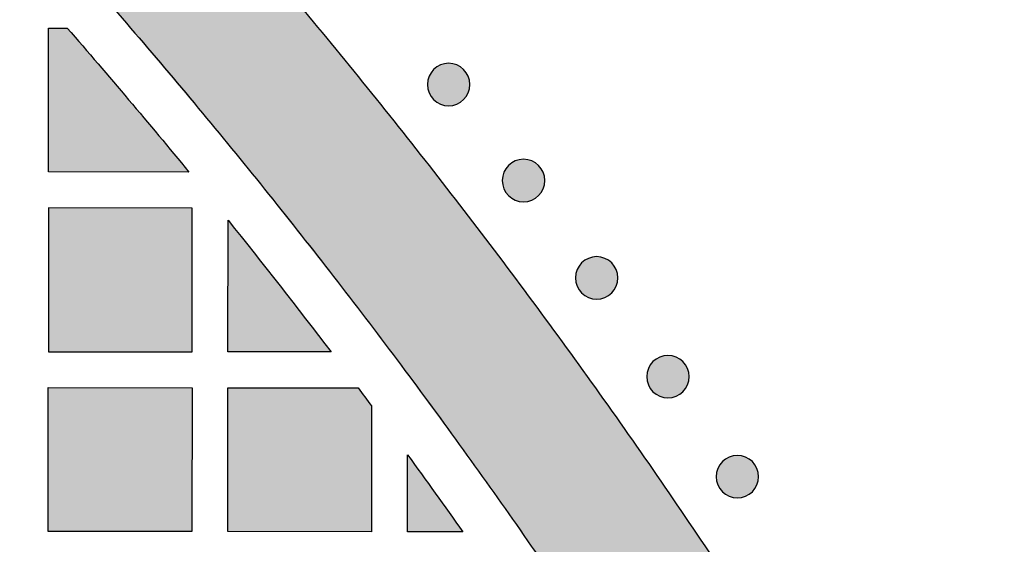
# Model space of a CAD drawing. Header units: millimetres. Extents: x -3873 to -97, y 912 to 4165.
# Tile 353 of 656: x -2939 to -2857, y 1758 to 1802. Entities that reach past the tile are written whole.
import ezdxf

# ---------------------------------------------------------------- set-up
doc = ezdxf.new("R2010")
doc.units = ezdxf.units.MM
doc.layers.add('pattern', color=7, linetype='Continuous', true_color=0x000000)

msp = doc.modelspace()

# ---------------------------------------------------------------- hatches: boundary and pattern name
at = {"layer": 'pattern'}
for points in [[(-2947.833, 1837.914), (-2954.574, 1844.549), (-2961.439, 1851.073), (-2968.426, 1857.481), (-2975.53, 1863.77), (-2982.75, 1869.936), (-2990.082, 1875.978), (-2997.522, 1881.891), (-3005.068, 1887.673), (-3012.716, 1893.321), (-3020.461, 1898.833), (-3028.301, 1904.205), (-3036.232, 1909.437), (-3044.249, 1914.525), (-3052.349, 1919.467), (-3060.528, 1924.261), (-3068.782, 1928.906), (-3067.068, 1914.178), (-3052.065, 1905.251), (-3037.344, 1895.816), (-3022.932, 1885.888), (-3008.853, 1875.481), (-2995.131, 1864.614), (-2981.789, 1853.304), (-2968.847, 1841.571), (-2956.326, 1829.436), (-2944.216, 1816.892), (-2932.507, 1803.928), (-2921.223, 1790.564), (-2910.382, 1776.822), (-2900.002, 1762.723), (-2890.101, 1748.292), (-2880.695, 1733.554), (-2871.796, 1718.533), (-2857.071, 1716.791), (-2861.7, 1725.054), (-2866.479, 1733.242), (-2871.406, 1741.352), (-2876.478, 1749.379), (-2881.695, 1757.319), (-2887.052, 1765.169), (-2892.549, 1772.925), (-2898.183, 1780.584), (-2903.95, 1788.14), (-2909.849, 1795.592), (-2915.877, 1802.935), (-2922.03, 1810.167), (-2928.305, 1817.284), (-2934.699, 1824.282), (-2941.21, 1831.16)], [(-2935.31, 1801.051), (-2925.15, 1789.041), (-2936.877, 1789.052), (-2936.866, 1801.052)], [(-2904.722, 1797.6), (-2904.694, 1797.628), (-2904.665, 1797.655), (-2904.635, 1797.682), (-2904.604, 1797.708), (-2904.573, 1797.734), (-2904.54, 1797.759), (-2904.507, 1797.783), (-2904.473, 1797.807), (-2904.438, 1797.831), (-2904.402, 1797.854), (-2904.366, 1797.875), (-2904.328, 1797.897), (-2904.29, 1797.917), (-2904.251, 1797.937), (-2904.212, 1797.956), (-2904.172, 1797.974), (-2904.131, 1797.991), (-2904.09, 1798.007), (-2904.048, 1798.022), (-2904.005, 1798.036), (-2903.962, 1798.049), (-2903.919, 1798.061), (-2903.875, 1798.072), (-2903.831, 1798.082), (-2903.786, 1798.09), (-2903.741, 1798.098), (-2903.696, 1798.104), (-2903.65, 1798.109), (-2903.605, 1798.114), (-2903.559, 1798.117), (-2903.513, 1798.118), (-2903.467, 1798.119), (-2903.421, 1798.118), (-2903.375, 1798.116), (-2903.329, 1798.113), (-2903.284, 1798.109), (-2903.238, 1798.104), (-2903.193, 1798.097), (-2903.148, 1798.09), (-2903.104, 1798.081), (-2903.059, 1798.071), (-2903.015, 1798.06), (-2902.972, 1798.048), (-2902.929, 1798.035), (-2902.886, 1798.021), (-2902.845, 1798.005), (-2902.803, 1797.989), (-2902.762, 1797.972), (-2902.722, 1797.954), (-2902.683, 1797.935), (-2902.644, 1797.916), (-2902.606, 1797.895), (-2902.569, 1797.874), (-2902.533, 1797.852), (-2902.497, 1797.829), (-2902.462, 1797.806), (-2902.428, 1797.781), (-2902.395, 1797.757), (-2902.362, 1797.731), (-2902.331, 1797.706), (-2902.3, 1797.679), (-2902.27, 1797.653), (-2902.241, 1797.625), (-2902.213, 1797.598), (-2902.185, 1797.57), (-2902.158, 1797.541), (-2902.132, 1797.511), (-2902.105, 1797.48), (-2902.08, 1797.448), (-2902.054, 1797.416), (-2902.03, 1797.383), (-2902.006, 1797.348), (-2901.982, 1797.314), (-2901.96, 1797.278), (-2901.938, 1797.241), (-2901.916, 1797.204), (-2901.896, 1797.166), (-2901.876, 1797.127), (-2901.858, 1797.088), (-2901.84, 1797.048), (-2901.823, 1797.007), (-2901.807, 1796.966), (-2901.792, 1796.924), (-2901.778, 1796.881), (-2901.764, 1796.838), (-2901.752, 1796.795), (-2901.742, 1796.751), (-2901.732, 1796.706), (-2901.723, 1796.662), (-2901.715, 1796.617), (-2901.709, 1796.572), (-2901.704, 1796.526), (-2901.7, 1796.48), (-2901.697, 1796.435), (-2901.695, 1796.389), (-2901.694, 1796.343), (-2901.695, 1796.297), (-2901.697, 1796.251), (-2901.7, 1796.205), (-2901.704, 1796.16), (-2901.709, 1796.114), (-2901.716, 1796.069), (-2901.724, 1796.024), (-2901.732, 1795.979), (-2901.742, 1795.935), (-2901.753, 1795.891), (-2901.765, 1795.848), (-2901.779, 1795.805), (-2901.793, 1795.762), (-2901.808, 1795.72), (-2901.824, 1795.679), (-2901.841, 1795.638), (-2901.859, 1795.598), (-2901.878, 1795.559), (-2901.898, 1795.52), (-2901.918, 1795.482), (-2901.939, 1795.445), (-2901.962, 1795.408), (-2901.984, 1795.373), (-2902.008, 1795.338), (-2902.032, 1795.304), (-2902.056, 1795.27), (-2902.082, 1795.238), (-2902.108, 1795.206), (-2902.134, 1795.176), (-2902.161, 1795.146), (-2902.188, 1795.117), (-2902.215, 1795.089), (-2902.243, 1795.061), (-2902.273, 1795.034), (-2902.302, 1795.007), (-2902.333, 1794.981), (-2902.365, 1794.955), (-2902.397, 1794.93), (-2902.431, 1794.906), (-2902.465, 1794.882), (-2902.5, 1794.858), (-2902.535, 1794.835), (-2902.572, 1794.813), (-2902.609, 1794.792), (-2902.647, 1794.772), (-2902.686, 1794.752), (-2902.725, 1794.733), (-2902.766, 1794.715), (-2902.806, 1794.698), (-2902.848, 1794.682), (-2902.89, 1794.667), (-2902.932, 1794.653), (-2902.975, 1794.64), (-2903.019, 1794.628), (-2903.063, 1794.617), (-2903.107, 1794.607), (-2903.151, 1794.599), (-2903.196, 1794.591), (-2903.242, 1794.585), (-2903.287, 1794.579), (-2903.333, 1794.575), (-2903.379, 1794.572), (-2903.424, 1794.571), (-2903.47, 1794.57), (-2903.516, 1794.571), (-2903.562, 1794.573), (-2903.608, 1794.576), (-2903.654, 1794.58), (-2903.699, 1794.585), (-2903.744, 1794.592), (-2903.789, 1794.599), (-2903.834, 1794.608), (-2903.878, 1794.618), (-2903.922, 1794.629), (-2903.966, 1794.641), (-2904.009, 1794.654), (-2904.051, 1794.668), (-2904.093, 1794.684), (-2904.134, 1794.7), (-2904.175, 1794.717), (-2904.215, 1794.735), (-2904.254, 1794.754), (-2904.293, 1794.773), (-2904.331, 1794.794), (-2904.368, 1794.815), (-2904.405, 1794.837), (-2904.441, 1794.86), (-2904.476, 1794.883), (-2904.51, 1794.908), (-2904.543, 1794.932), (-2904.575, 1794.958), (-2904.607, 1794.983), (-2904.638, 1795.01), (-2904.667, 1795.036), (-2904.696, 1795.063), (-2904.725, 1795.091), (-2904.752, 1795.119), (-2904.779, 1795.148), (-2904.806, 1795.178), (-2904.832, 1795.209), (-2904.858, 1795.241), (-2904.883, 1795.273), (-2904.908, 1795.306), (-2904.932, 1795.341), (-2904.955, 1795.375), (-2904.978, 1795.411), (-2905, 1795.448), (-2905.021, 1795.485), (-2905.041, 1795.523), (-2905.061, 1795.562), (-2905.08, 1795.601), (-2905.098, 1795.641), (-2905.115, 1795.682), (-2905.131, 1795.723), (-2905.146, 1795.765), (-2905.16, 1795.808), (-2905.173, 1795.851), (-2905.185, 1795.894), (-2905.196, 1795.938), (-2905.206, 1795.983), (-2905.214, 1796.027), (-2905.222, 1796.072), (-2905.228, 1796.117), (-2905.234, 1796.163), (-2905.238, 1796.209), (-2905.241, 1796.254), (-2905.242, 1796.3), (-2905.243, 1796.346), (-2905.242, 1796.392), (-2905.241, 1796.438), (-2905.238, 1796.484), (-2905.233, 1796.529), (-2905.228, 1796.575), (-2905.222, 1796.62), (-2905.214, 1796.665), (-2905.205, 1796.71), (-2905.195, 1796.754), (-2905.184, 1796.798), (-2905.172, 1796.841), (-2905.159, 1796.884), (-2905.145, 1796.927), (-2905.13, 1796.969), (-2905.113, 1797.01), (-2905.096, 1797.051), (-2905.078, 1797.091), (-2905.06, 1797.13), (-2905.04, 1797.169), (-2905.019, 1797.207), (-2904.998, 1797.244), (-2904.976, 1797.281), (-2904.953, 1797.316), (-2904.93, 1797.351), (-2904.906, 1797.385), (-2904.881, 1797.419), (-2904.856, 1797.451), (-2904.83, 1797.483), (-2904.804, 1797.513), (-2904.777, 1797.543), (-2904.75, 1797.572)], [(-2898.466, 1789.59), (-2898.438, 1789.618), (-2898.409, 1789.645), (-2898.379, 1789.672), (-2898.348, 1789.698), (-2898.317, 1789.724), (-2898.284, 1789.749), (-2898.251, 1789.773), (-2898.217, 1789.797), (-2898.182, 1789.821), (-2898.146, 1789.843), (-2898.11, 1789.865), (-2898.072, 1789.887), (-2898.034, 1789.907), (-2897.995, 1789.927), (-2897.956, 1789.946), (-2897.916, 1789.964), (-2897.875, 1789.98), (-2897.834, 1789.997), (-2897.792, 1790.012), (-2897.749, 1790.026), (-2897.706, 1790.039), (-2897.663, 1790.051), (-2897.619, 1790.062), (-2897.575, 1790.071), (-2897.53, 1790.08), (-2897.485, 1790.088), (-2897.44, 1790.094), (-2897.394, 1790.099), (-2897.349, 1790.104), (-2897.303, 1790.106), (-2897.257, 1790.108), (-2897.211, 1790.109), (-2897.165, 1790.108), (-2897.119, 1790.106), (-2897.073, 1790.103), (-2897.028, 1790.099), (-2896.982, 1790.094), (-2896.937, 1790.087), (-2896.892, 1790.08), (-2896.848, 1790.071), (-2896.803, 1790.061), (-2896.759, 1790.05), (-2896.716, 1790.038), (-2896.673, 1790.025), (-2896.63, 1790.011), (-2896.589, 1789.995), (-2896.547, 1789.979), (-2896.507, 1789.962), (-2896.466, 1789.944), (-2896.427, 1789.925), (-2896.388, 1789.906), (-2896.35, 1789.885), (-2896.313, 1789.864), (-2896.277, 1789.842), (-2896.241, 1789.819), (-2896.206, 1789.795), (-2896.172, 1789.771), (-2896.139, 1789.747), (-2896.106, 1789.721), (-2896.075, 1789.696), (-2896.044, 1789.669), (-2896.014, 1789.643), (-2895.985, 1789.615), (-2895.957, 1789.588), (-2895.929, 1789.56), (-2895.902, 1789.531), (-2895.876, 1789.501), (-2895.849, 1789.47), (-2895.824, 1789.438), (-2895.798, 1789.406), (-2895.774, 1789.373), (-2895.75, 1789.338), (-2895.726, 1789.304), (-2895.704, 1789.268), (-2895.682, 1789.231), (-2895.661, 1789.194), (-2895.64, 1789.156), (-2895.62, 1789.117), (-2895.602, 1789.078), (-2895.584, 1789.038), (-2895.567, 1788.997), (-2895.551, 1788.956), (-2895.536, 1788.914), (-2895.522, 1788.871), (-2895.509, 1788.828), (-2895.497, 1788.785), (-2895.486, 1788.741), (-2895.476, 1788.696), (-2895.467, 1788.652), (-2895.459, 1788.607), (-2895.453, 1788.562), (-2895.448, 1788.516), (-2895.444, 1788.47), (-2895.441, 1788.425), (-2895.439, 1788.379), (-2895.438, 1788.333), (-2895.439, 1788.287), (-2895.441, 1788.241), (-2895.444, 1788.195), (-2895.448, 1788.15), (-2895.453, 1788.104), (-2895.46, 1788.059), (-2895.468, 1788.014), (-2895.476, 1787.969), (-2895.486, 1787.925), (-2895.497, 1787.881), (-2895.509, 1787.838), (-2895.523, 1787.795), (-2895.537, 1787.752), (-2895.552, 1787.71), (-2895.568, 1787.669), (-2895.585, 1787.628), (-2895.603, 1787.588), (-2895.622, 1787.549), (-2895.642, 1787.51), (-2895.662, 1787.472), (-2895.683, 1787.435), (-2895.706, 1787.398), (-2895.728, 1787.363), (-2895.752, 1787.328), (-2895.776, 1787.294), (-2895.801, 1787.26), (-2895.826, 1787.228), (-2895.852, 1787.196), (-2895.878, 1787.166), (-2895.905, 1787.136), (-2895.932, 1787.107), (-2895.959, 1787.079), (-2895.988, 1787.051), (-2896.017, 1787.024), (-2896.046, 1786.997), (-2896.077, 1786.971), (-2896.109, 1786.945), (-2896.141, 1786.92), (-2896.175, 1786.896), (-2896.209, 1786.872), (-2896.244, 1786.848), (-2896.279, 1786.825), (-2896.316, 1786.803), (-2896.353, 1786.782), (-2896.391, 1786.762), (-2896.43, 1786.742), (-2896.469, 1786.723), (-2896.51, 1786.705), (-2896.55, 1786.688), (-2896.592, 1786.672), (-2896.634, 1786.657), (-2896.676, 1786.643), (-2896.719, 1786.63), (-2896.763, 1786.618), (-2896.807, 1786.607), (-2896.851, 1786.597), (-2896.896, 1786.589), (-2896.94, 1786.581), (-2896.986, 1786.575), (-2897.031, 1786.569), (-2897.077, 1786.565), (-2897.123, 1786.562), (-2897.169, 1786.561), (-2897.214, 1786.56), (-2897.26, 1786.561), (-2897.306, 1786.563), (-2897.352, 1786.566), (-2897.398, 1786.57), (-2897.443, 1786.575), (-2897.488, 1786.582), (-2897.533, 1786.589), (-2897.578, 1786.598), (-2897.622, 1786.608), (-2897.666, 1786.619), (-2897.71, 1786.631), (-2897.753, 1786.644), (-2897.795, 1786.658), (-2897.837, 1786.674), (-2897.878, 1786.69), (-2897.919, 1786.707), (-2897.959, 1786.725), (-2897.999, 1786.744), (-2898.037, 1786.763), (-2898.075, 1786.784), (-2898.112, 1786.805), (-2898.149, 1786.827), (-2898.185, 1786.85), (-2898.22, 1786.873), (-2898.254, 1786.898), (-2898.287, 1786.922), (-2898.319, 1786.947), (-2898.351, 1786.973), (-2898.382, 1787), (-2898.411, 1787.026), (-2898.44, 1787.053), (-2898.469, 1787.081), (-2898.496, 1787.109), (-2898.523, 1787.138), (-2898.55, 1787.168), (-2898.576, 1787.199), (-2898.602, 1787.231), (-2898.627, 1787.263), (-2898.652, 1787.296), (-2898.676, 1787.33), (-2898.699, 1787.365), (-2898.722, 1787.401), (-2898.744, 1787.438), (-2898.765, 1787.475), (-2898.785, 1787.513), (-2898.805, 1787.552), (-2898.824, 1787.591), (-2898.842, 1787.631), (-2898.859, 1787.672), (-2898.875, 1787.713), (-2898.89, 1787.755), (-2898.904, 1787.798), (-2898.917, 1787.841), (-2898.929, 1787.884), (-2898.94, 1787.928), (-2898.95, 1787.973), (-2898.958, 1788.017), (-2898.966, 1788.062), (-2898.973, 1788.107), (-2898.978, 1788.153), (-2898.982, 1788.199), (-2898.985, 1788.244), (-2898.987, 1788.29), (-2898.987, 1788.336), (-2898.986, 1788.382), (-2898.985, 1788.428), (-2898.982, 1788.474), (-2898.977, 1788.519), (-2898.972, 1788.565), (-2898.966, 1788.61), (-2898.958, 1788.655), (-2898.949, 1788.7), (-2898.939, 1788.744), (-2898.928, 1788.788), (-2898.916, 1788.831), (-2898.903, 1788.874), (-2898.889, 1788.917), (-2898.874, 1788.959), (-2898.858, 1789), (-2898.84, 1789.041), (-2898.822, 1789.081), (-2898.804, 1789.12), (-2898.784, 1789.159), (-2898.763, 1789.197), (-2898.742, 1789.234), (-2898.72, 1789.271), (-2898.697, 1789.306), (-2898.674, 1789.341), (-2898.65, 1789.375), (-2898.625, 1789.409), (-2898.6, 1789.441), (-2898.574, 1789.473), (-2898.548, 1789.503), (-2898.521, 1789.533), (-2898.494, 1789.562)], [(-2924.891, 1774.041), (-2924.88, 1786.041), (-2936.88, 1786.052), (-2936.891, 1774.052)], [(-2921.881, 1785.016), (-2913.287, 1774.03), (-2921.891, 1774.038)], [(-2892.361, 1781.465), (-2892.333, 1781.492), (-2892.304, 1781.519), (-2892.274, 1781.546), (-2892.243, 1781.572), (-2892.212, 1781.598), (-2892.179, 1781.623), (-2892.146, 1781.648), (-2892.112, 1781.672), (-2892.077, 1781.695), (-2892.041, 1781.718), (-2892.004, 1781.74), (-2891.967, 1781.761), (-2891.929, 1781.782), (-2891.89, 1781.801), (-2891.851, 1781.82), (-2891.811, 1781.838), (-2891.77, 1781.855), (-2891.729, 1781.871), (-2891.687, 1781.886), (-2891.644, 1781.9), (-2891.601, 1781.913), (-2891.558, 1781.925), (-2891.514, 1781.936), (-2891.47, 1781.946), (-2891.425, 1781.955), (-2891.38, 1781.962), (-2891.335, 1781.969), (-2891.289, 1781.974), (-2891.244, 1781.978), (-2891.198, 1781.981), (-2891.152, 1781.983), (-2891.106, 1781.983), (-2891.06, 1781.983), (-2891.014, 1781.981), (-2890.968, 1781.978), (-2890.923, 1781.974), (-2890.877, 1781.968), (-2890.832, 1781.962), (-2890.787, 1781.954), (-2890.742, 1781.945), (-2890.698, 1781.935), (-2890.654, 1781.924), (-2890.611, 1781.912), (-2890.568, 1781.899), (-2890.525, 1781.885), (-2890.483, 1781.87), (-2890.442, 1781.854), (-2890.401, 1781.837), (-2890.361, 1781.819), (-2890.322, 1781.8), (-2890.283, 1781.78), (-2890.245, 1781.759), (-2890.208, 1781.738), (-2890.172, 1781.716), (-2890.136, 1781.693), (-2890.101, 1781.67), (-2890.067, 1781.646), (-2890.034, 1781.621), (-2890.001, 1781.596), (-2889.97, 1781.57), (-2889.939, 1781.544), (-2889.909, 1781.517), (-2889.88, 1781.49), (-2889.852, 1781.462), (-2889.824, 1781.434), (-2889.797, 1781.405), (-2889.771, 1781.375), (-2889.744, 1781.344), (-2889.719, 1781.313), (-2889.693, 1781.28), (-2889.669, 1781.247), (-2889.645, 1781.213), (-2889.621, 1781.178), (-2889.599, 1781.142), (-2889.577, 1781.106), (-2889.555, 1781.068), (-2889.535, 1781.03), (-2889.515, 1780.992), (-2889.497, 1780.952), (-2889.479, 1780.912), (-2889.462, 1780.871), (-2889.446, 1780.83), (-2889.431, 1780.788), (-2889.416, 1780.745), (-2889.403, 1780.702), (-2889.391, 1780.659), (-2889.381, 1780.615), (-2889.371, 1780.571), (-2889.362, 1780.526), (-2889.354, 1780.481), (-2889.348, 1780.436), (-2889.343, 1780.39), (-2889.339, 1780.345), (-2889.336, 1780.299), (-2889.334, 1780.253), (-2889.333, 1780.207), (-2889.334, 1780.161), (-2889.336, 1780.115), (-2889.339, 1780.07), (-2889.343, 1780.024), (-2889.348, 1779.978), (-2889.355, 1779.933), (-2889.363, 1779.888), (-2889.371, 1779.844), (-2889.381, 1779.799), (-2889.392, 1779.755), (-2889.404, 1779.712), (-2889.417, 1779.669), (-2889.432, 1779.627), (-2889.447, 1779.585), (-2889.463, 1779.543), (-2889.48, 1779.503), (-2889.498, 1779.463), (-2889.517, 1779.423), (-2889.537, 1779.384), (-2889.557, 1779.346), (-2889.578, 1779.309), (-2889.6, 1779.273), (-2889.623, 1779.237), (-2889.647, 1779.202), (-2889.671, 1779.168), (-2889.695, 1779.135), (-2889.721, 1779.102), (-2889.746, 1779.071), (-2889.773, 1779.04), (-2889.8, 1779.01), (-2889.827, 1778.981), (-2889.854, 1778.953), (-2889.882, 1778.926), (-2889.911, 1778.898), (-2889.941, 1778.872), (-2889.972, 1778.845), (-2890.004, 1778.82), (-2890.036, 1778.795), (-2890.07, 1778.77), (-2890.104, 1778.746), (-2890.139, 1778.723), (-2890.174, 1778.7), (-2890.211, 1778.678), (-2890.248, 1778.657), (-2890.286, 1778.636), (-2890.325, 1778.617), (-2890.364, 1778.598), (-2890.405, 1778.58), (-2890.445, 1778.563), (-2890.487, 1778.547), (-2890.529, 1778.532), (-2890.571, 1778.518), (-2890.614, 1778.505), (-2890.658, 1778.493), (-2890.701, 1778.482), (-2890.746, 1778.472), (-2890.79, 1778.463), (-2890.835, 1778.456), (-2890.881, 1778.449), (-2890.926, 1778.444), (-2890.972, 1778.44), (-2891.018, 1778.437), (-2891.063, 1778.435), (-2891.109, 1778.435), (-2891.155, 1778.435), (-2891.201, 1778.437), (-2891.247, 1778.44), (-2891.293, 1778.444), (-2891.338, 1778.45), (-2891.383, 1778.456), (-2891.428, 1778.464), (-2891.473, 1778.473), (-2891.517, 1778.482), (-2891.561, 1778.493), (-2891.605, 1778.506), (-2891.648, 1778.519), (-2891.69, 1778.533), (-2891.732, 1778.548), (-2891.773, 1778.564), (-2891.814, 1778.581), (-2891.854, 1778.599), (-2891.893, 1778.618), (-2891.932, 1778.638), (-2891.97, 1778.658), (-2892.007, 1778.68), (-2892.044, 1778.702), (-2892.08, 1778.724), (-2892.114, 1778.748), (-2892.149, 1778.772), (-2892.182, 1778.797), (-2892.214, 1778.822), (-2892.246, 1778.848), (-2892.277, 1778.874), (-2892.306, 1778.901), (-2892.335, 1778.928), (-2892.364, 1778.955), (-2892.391, 1778.984), (-2892.418, 1779.013), (-2892.445, 1779.043), (-2892.471, 1779.073), (-2892.497, 1779.105), (-2892.522, 1779.137), (-2892.547, 1779.171), (-2892.571, 1779.205), (-2892.594, 1779.24), (-2892.617, 1779.276), (-2892.639, 1779.312), (-2892.66, 1779.349), (-2892.68, 1779.387), (-2892.7, 1779.426), (-2892.719, 1779.466), (-2892.737, 1779.506), (-2892.754, 1779.546), (-2892.77, 1779.588), (-2892.785, 1779.63), (-2892.799, 1779.672), (-2892.812, 1779.715), (-2892.824, 1779.759), (-2892.835, 1779.803), (-2892.845, 1779.847), (-2892.853, 1779.892), (-2892.861, 1779.937), (-2892.867, 1779.982), (-2892.873, 1780.027), (-2892.877, 1780.073), (-2892.88, 1780.119), (-2892.881, 1780.165), (-2892.882, 1780.211), (-2892.881, 1780.256), (-2892.88, 1780.302), (-2892.877, 1780.348), (-2892.872, 1780.394), (-2892.867, 1780.439), (-2892.86, 1780.484), (-2892.853, 1780.529), (-2892.844, 1780.574), (-2892.834, 1780.618), (-2892.823, 1780.662), (-2892.811, 1780.706), (-2892.798, 1780.749), (-2892.784, 1780.791), (-2892.769, 1780.833), (-2892.752, 1780.874), (-2892.735, 1780.915), (-2892.717, 1780.955), (-2892.699, 1780.995), (-2892.679, 1781.033), (-2892.658, 1781.071), (-2892.637, 1781.109), (-2892.615, 1781.145), (-2892.592, 1781.181), (-2892.569, 1781.216), (-2892.545, 1781.25), (-2892.52, 1781.283), (-2892.495, 1781.315), (-2892.469, 1781.347), (-2892.443, 1781.378), (-2892.416, 1781.408), (-2892.389, 1781.437)], [(-2886.409, 1773.226), (-2886.381, 1773.254), (-2886.352, 1773.281), (-2886.322, 1773.308), (-2886.291, 1773.334), (-2886.26, 1773.36), (-2886.227, 1773.385), (-2886.194, 1773.409), (-2886.16, 1773.433), (-2886.125, 1773.457), (-2886.089, 1773.48), (-2886.052, 1773.501), (-2886.015, 1773.523), (-2885.977, 1773.543), (-2885.938, 1773.563), (-2885.899, 1773.582), (-2885.859, 1773.6), (-2885.818, 1773.617), (-2885.777, 1773.633), (-2885.735, 1773.648), (-2885.692, 1773.662), (-2885.649, 1773.675), (-2885.606, 1773.687), (-2885.562, 1773.698), (-2885.518, 1773.708), (-2885.473, 1773.716), (-2885.428, 1773.724), (-2885.383, 1773.73), (-2885.337, 1773.735), (-2885.292, 1773.74), (-2885.246, 1773.743), (-2885.2, 1773.744), (-2885.154, 1773.745), (-2885.108, 1773.744), (-2885.062, 1773.742), (-2885.016, 1773.739), (-2884.971, 1773.735), (-2884.925, 1773.73), (-2884.88, 1773.723), (-2884.835, 1773.716), (-2884.79, 1773.707), (-2884.746, 1773.697), (-2884.702, 1773.686), (-2884.659, 1773.674), (-2884.616, 1773.661), (-2884.573, 1773.647), (-2884.531, 1773.631), (-2884.49, 1773.615), (-2884.449, 1773.598), (-2884.409, 1773.58), (-2884.37, 1773.561), (-2884.331, 1773.542), (-2884.293, 1773.521), (-2884.256, 1773.5), (-2884.219, 1773.478), (-2884.184, 1773.455), (-2884.149, 1773.432), (-2884.115, 1773.407), (-2884.082, 1773.383), (-2884.049, 1773.357), (-2884.018, 1773.332), (-2883.987, 1773.305), (-2883.957, 1773.279), (-2883.928, 1773.251), (-2883.9, 1773.224), (-2883.872, 1773.196), (-2883.845, 1773.167), (-2883.818, 1773.137), (-2883.792, 1773.106), (-2883.767, 1773.074), (-2883.741, 1773.042), (-2883.717, 1773.009), (-2883.693, 1772.974), (-2883.669, 1772.94), (-2883.647, 1772.904), (-2883.625, 1772.867), (-2883.603, 1772.83), (-2883.583, 1772.792), (-2883.563, 1772.753), (-2883.544, 1772.714), (-2883.527, 1772.674), (-2883.51, 1772.633), (-2883.494, 1772.592), (-2883.478, 1772.55), (-2883.464, 1772.507), (-2883.451, 1772.464), (-2883.439, 1772.421), (-2883.428, 1772.377), (-2883.419, 1772.332), (-2883.41, 1772.288), (-2883.402, 1772.243), (-2883.396, 1772.198), (-2883.391, 1772.152), (-2883.387, 1772.106), (-2883.384, 1772.061), (-2883.382, 1772.015), (-2883.381, 1771.969), (-2883.382, 1771.923), (-2883.384, 1771.877), (-2883.387, 1771.831), (-2883.391, 1771.786), (-2883.396, 1771.74), (-2883.403, 1771.695), (-2883.411, 1771.65), (-2883.419, 1771.605), (-2883.429, 1771.561), (-2883.44, 1771.517), (-2883.452, 1771.474), (-2883.465, 1771.431), (-2883.48, 1771.388), (-2883.495, 1771.346), (-2883.511, 1771.305), (-2883.528, 1771.264), (-2883.546, 1771.224), (-2883.565, 1771.185), (-2883.584, 1771.146), (-2883.605, 1771.108), (-2883.626, 1771.071), (-2883.648, 1771.034), (-2883.671, 1770.999), (-2883.695, 1770.964), (-2883.719, 1770.93), (-2883.743, 1770.896), (-2883.769, 1770.864), (-2883.794, 1770.832), (-2883.821, 1770.802), (-2883.847, 1770.772), (-2883.875, 1770.743), (-2883.902, 1770.715), (-2883.93, 1770.687), (-2883.959, 1770.66), (-2883.989, 1770.633), (-2884.02, 1770.607), (-2884.052, 1770.581), (-2884.084, 1770.556), (-2884.118, 1770.532), (-2884.152, 1770.508), (-2884.187, 1770.484), (-2884.222, 1770.461), (-2884.259, 1770.439), (-2884.296, 1770.418), (-2884.334, 1770.398), (-2884.373, 1770.378), (-2884.412, 1770.359), (-2884.452, 1770.341), (-2884.493, 1770.324), (-2884.535, 1770.308), (-2884.577, 1770.293), (-2884.619, 1770.279), (-2884.662, 1770.266), (-2884.705, 1770.254), (-2884.749, 1770.243), (-2884.794, 1770.233), (-2884.838, 1770.225), (-2884.883, 1770.217), (-2884.929, 1770.211), (-2884.974, 1770.205), (-2885.02, 1770.201), (-2885.066, 1770.198), (-2885.111, 1770.197), (-2885.157, 1770.196), (-2885.203, 1770.197), (-2885.249, 1770.199), (-2885.295, 1770.202), (-2885.341, 1770.206), (-2885.386, 1770.211), (-2885.431, 1770.218), (-2885.476, 1770.225), (-2885.521, 1770.234), (-2885.565, 1770.244), (-2885.609, 1770.255), (-2885.652, 1770.267), (-2885.695, 1770.28), (-2885.738, 1770.294), (-2885.78, 1770.31), (-2885.821, 1770.326), (-2885.862, 1770.343), (-2885.902, 1770.361), (-2885.941, 1770.38), (-2885.98, 1770.399), (-2886.018, 1770.42), (-2886.055, 1770.441), (-2886.092, 1770.463), (-2886.128, 1770.486), (-2886.162, 1770.509), (-2886.196, 1770.534), (-2886.23, 1770.558), (-2886.262, 1770.584), (-2886.294, 1770.609), (-2886.324, 1770.636), (-2886.354, 1770.662), (-2886.383, 1770.689), (-2886.411, 1770.717), (-2886.439, 1770.745), (-2886.466, 1770.774), (-2886.493, 1770.804), (-2886.519, 1770.835), (-2886.545, 1770.867), (-2886.57, 1770.899), (-2886.595, 1770.932), (-2886.619, 1770.967), (-2886.642, 1771.001), (-2886.665, 1771.037), (-2886.687, 1771.074), (-2886.708, 1771.111), (-2886.728, 1771.149), (-2886.748, 1771.188), (-2886.767, 1771.227), (-2886.785, 1771.267), (-2886.802, 1771.308), (-2886.818, 1771.349), (-2886.833, 1771.391), (-2886.847, 1771.434), (-2886.86, 1771.477), (-2886.872, 1771.52), (-2886.883, 1771.564), (-2886.893, 1771.609), (-2886.901, 1771.653), (-2886.909, 1771.698), (-2886.915, 1771.743), (-2886.921, 1771.789), (-2886.925, 1771.835), (-2886.928, 1771.88), (-2886.929, 1771.926), (-2886.93, 1771.972), (-2886.929, 1772.018), (-2886.927, 1772.064), (-2886.924, 1772.11), (-2886.92, 1772.155), (-2886.915, 1772.201), (-2886.908, 1772.246), (-2886.901, 1772.291), (-2886.892, 1772.336), (-2886.882, 1772.38), (-2886.871, 1772.424), (-2886.859, 1772.467), (-2886.846, 1772.51), (-2886.832, 1772.553), (-2886.817, 1772.595), (-2886.8, 1772.636), (-2886.783, 1772.677), (-2886.765, 1772.717), (-2886.746, 1772.756), (-2886.727, 1772.795), (-2886.706, 1772.833), (-2886.685, 1772.87), (-2886.663, 1772.907), (-2886.64, 1772.942), (-2886.617, 1772.977), (-2886.593, 1773.011), (-2886.568, 1773.045), (-2886.543, 1773.077), (-2886.517, 1773.109), (-2886.491, 1773.139), (-2886.464, 1773.169), (-2886.437, 1773.198)], [(-2924.906, 1759.041), (-2936.906, 1759.052), (-2936.894, 1771.052), (-2924.894, 1771.041)], [(-2911.02, 1771.027), (-2909.896, 1769.522), (-2909.906, 1759.026), (-2921.906, 1759.038), (-2921.894, 1771.038)], [(-2906.9, 1765.454), (-2902.283, 1759.019), (-2906.906, 1759.024)], [(-2880.612, 1764.878), (-2880.584, 1764.906), (-2880.555, 1764.933), (-2880.525, 1764.959), (-2880.494, 1764.986), (-2880.463, 1765.011), (-2880.43, 1765.037), (-2880.397, 1765.061), (-2880.363, 1765.085), (-2880.328, 1765.109), (-2880.292, 1765.131), (-2880.255, 1765.153), (-2880.218, 1765.175), (-2880.18, 1765.195), (-2880.141, 1765.215), (-2880.102, 1765.233), (-2880.062, 1765.251), (-2880.021, 1765.268), (-2879.98, 1765.284), (-2879.938, 1765.299), (-2879.895, 1765.313), (-2879.852, 1765.327), (-2879.809, 1765.339), (-2879.765, 1765.349), (-2879.721, 1765.359), (-2879.676, 1765.368), (-2879.631, 1765.376), (-2879.586, 1765.382), (-2879.54, 1765.387), (-2879.495, 1765.391), (-2879.449, 1765.394), (-2879.403, 1765.396), (-2879.357, 1765.397), (-2879.311, 1765.396), (-2879.265, 1765.394), (-2879.219, 1765.391), (-2879.174, 1765.387), (-2879.128, 1765.382), (-2879.083, 1765.375), (-2879.038, 1765.367), (-2878.993, 1765.359), (-2878.949, 1765.349), (-2878.905, 1765.338), (-2878.862, 1765.326), (-2878.819, 1765.312), (-2878.776, 1765.298), (-2878.734, 1765.283), (-2878.693, 1765.267), (-2878.652, 1765.25), (-2878.612, 1765.232), (-2878.573, 1765.213), (-2878.534, 1765.193), (-2878.496, 1765.173), (-2878.459, 1765.152), (-2878.422, 1765.13), (-2878.387, 1765.107), (-2878.352, 1765.083), (-2878.318, 1765.059), (-2878.285, 1765.035), (-2878.252, 1765.009), (-2878.221, 1764.983), (-2878.19, 1764.957), (-2878.16, 1764.93), (-2878.131, 1764.903), (-2878.103, 1764.876), (-2878.075, 1764.848), (-2878.048, 1764.818), (-2878.022, 1764.789), (-2877.995, 1764.758), (-2877.97, 1764.726), (-2877.944, 1764.694), (-2877.92, 1764.66), (-2877.896, 1764.626), (-2877.872, 1764.591), (-2877.85, 1764.556), (-2877.828, 1764.519), (-2877.806, 1764.482), (-2877.786, 1764.444), (-2877.766, 1764.405), (-2877.748, 1764.366), (-2877.73, 1764.325), (-2877.713, 1764.285), (-2877.697, 1764.243), (-2877.682, 1764.201), (-2877.667, 1764.159), (-2877.654, 1764.116), (-2877.642, 1764.072), (-2877.631, 1764.029), (-2877.622, 1763.984), (-2877.613, 1763.94), (-2877.605, 1763.895), (-2877.599, 1763.849), (-2877.594, 1763.804), (-2877.59, 1763.758), (-2877.587, 1763.712), (-2877.585, 1763.667), (-2877.584, 1763.621), (-2877.585, 1763.575), (-2877.587, 1763.529), (-2877.59, 1763.483), (-2877.594, 1763.437), (-2877.599, 1763.392), (-2877.606, 1763.347), (-2877.614, 1763.302), (-2877.622, 1763.257), (-2877.632, 1763.213), (-2877.643, 1763.169), (-2877.655, 1763.125), (-2877.668, 1763.082), (-2877.683, 1763.04), (-2877.698, 1762.998), (-2877.714, 1762.957), (-2877.731, 1762.916), (-2877.749, 1762.876), (-2877.768, 1762.837), (-2877.788, 1762.798), (-2877.808, 1762.76), (-2877.829, 1762.723), (-2877.851, 1762.686), (-2877.874, 1762.65), (-2877.898, 1762.615), (-2877.922, 1762.581), (-2877.946, 1762.548), (-2877.972, 1762.516), (-2877.997, 1762.484), (-2878.024, 1762.453), (-2878.05, 1762.424), (-2878.078, 1762.395), (-2878.105, 1762.366), (-2878.133, 1762.339), (-2878.162, 1762.312), (-2878.192, 1762.285), (-2878.223, 1762.259), (-2878.255, 1762.233), (-2878.287, 1762.208), (-2878.321, 1762.183), (-2878.355, 1762.159), (-2878.39, 1762.136), (-2878.425, 1762.113), (-2878.462, 1762.091), (-2878.499, 1762.07), (-2878.537, 1762.05), (-2878.576, 1762.03), (-2878.615, 1762.011), (-2878.655, 1761.993), (-2878.696, 1761.976), (-2878.738, 1761.96), (-2878.78, 1761.945), (-2878.822, 1761.931), (-2878.865, 1761.918), (-2878.909, 1761.906), (-2878.952, 1761.895), (-2878.997, 1761.885), (-2879.041, 1761.877), (-2879.086, 1761.869), (-2879.132, 1761.863), (-2879.177, 1761.857), (-2879.223, 1761.853), (-2879.269, 1761.85), (-2879.314, 1761.849), (-2879.36, 1761.848), (-2879.406, 1761.849), (-2879.452, 1761.85), (-2879.498, 1761.853), (-2879.544, 1761.858), (-2879.589, 1761.863), (-2879.634, 1761.869), (-2879.679, 1761.877), (-2879.724, 1761.886), (-2879.768, 1761.896), (-2879.812, 1761.907), (-2879.856, 1761.919), (-2879.898, 1761.932), (-2879.941, 1761.946), (-2879.983, 1761.961), (-2880.024, 1761.978), (-2880.065, 1761.995), (-2880.105, 1762.013), (-2880.144, 1762.031), (-2880.183, 1762.051), (-2880.221, 1762.072), (-2880.258, 1762.093), (-2880.295, 1762.115), (-2880.331, 1762.138), (-2880.365, 1762.161), (-2880.4, 1762.185), (-2880.433, 1762.21), (-2880.465, 1762.235), (-2880.497, 1762.261), (-2880.527, 1762.287), (-2880.557, 1762.314), (-2880.586, 1762.341), (-2880.614, 1762.369), (-2880.642, 1762.397), (-2880.669, 1762.426), (-2880.696, 1762.456), (-2880.722, 1762.487), (-2880.748, 1762.518), (-2880.773, 1762.551), (-2880.798, 1762.584), (-2880.822, 1762.618), (-2880.845, 1762.653), (-2880.868, 1762.689), (-2880.89, 1762.725), (-2880.911, 1762.763), (-2880.931, 1762.801), (-2880.951, 1762.84), (-2880.97, 1762.879), (-2880.988, 1762.919), (-2881.005, 1762.96), (-2881.021, 1763.001), (-2881.036, 1763.043), (-2881.05, 1763.086), (-2881.063, 1763.129), (-2881.075, 1763.172), (-2881.086, 1763.216), (-2881.096, 1763.26), (-2881.104, 1763.305), (-2881.112, 1763.35), (-2881.118, 1763.395), (-2881.124, 1763.441), (-2881.128, 1763.486), (-2881.131, 1763.532), (-2881.132, 1763.578), (-2881.133, 1763.624), (-2881.132, 1763.67), (-2881.131, 1763.716), (-2881.127, 1763.762), (-2881.123, 1763.807), (-2881.118, 1763.853), (-2881.111, 1763.898), (-2881.104, 1763.943), (-2881.095, 1763.988), (-2881.085, 1764.032), (-2881.074, 1764.076), (-2881.062, 1764.119), (-2881.049, 1764.162), (-2881.035, 1764.205), (-2881.02, 1764.246), (-2881.003, 1764.288), (-2880.986, 1764.329), (-2880.968, 1764.369), (-2880.95, 1764.408), (-2880.93, 1764.447), (-2880.909, 1764.485), (-2880.888, 1764.522), (-2880.866, 1764.558), (-2880.843, 1764.594), (-2880.82, 1764.629), (-2880.796, 1764.663), (-2880.771, 1764.696), (-2880.746, 1764.729), (-2880.72, 1764.76), (-2880.694, 1764.791), (-2880.667, 1764.821), (-2880.64, 1764.85)]]:
    msp.add_hatch(color=256, dxfattribs=at).paths.add_polyline_path(points, flags=0)

# ---------------------------------------------------------------- linework, layer by layer
for points in [[(-2925.15, 1789.041), (-2936.877, 1789.052), (-2936.866, 1801.052), (-2935.31, 1801.051)], [(-2913.287, 1774.03), (-2921.891, 1774.038), (-2921.881, 1785.016)], [(-2909.896, 1769.522), (-2909.906, 1759.026), (-2921.906, 1759.038), (-2921.894, 1771.038), (-2911.02, 1771.027)], [(-2902.283, 1759.019), (-2906.906, 1759.024), (-2906.9, 1765.454)]]:
    msp.add_lwpolyline(points, dxfattribs=at)
for points in [[(-2924.891, 1774.041), (-2924.88, 1786.041), (-2936.88, 1786.052), (-2936.891, 1774.052)], [(-2924.906, 1759.041), (-2936.906, 1759.052), (-2936.894, 1771.052), (-2924.894, 1771.041)]]:
    msp.add_lwpolyline(points, close=True, dxfattribs=at)
at = {"layer": 'pattern', "extrusion": (0, 0, -1)}
for centre in [(2903.469, 1796.344), (2897.213, 1788.334), (2891.108, 1780.209), (2885.156, 1771.97), (2879.359, 1763.622)]:
    msp.add_circle(centre, 1.774, dxfattribs=at)
for start, end in [(138.90489, 140.63205), (141.20139, 142.73272), (143.14578, 143.3521), (143.9068, 144.77624)]:
    msp.add_arc((3328.604, 1458.018), 521.872, start, end, dxfattribs=at)
at = {"layer": 'pattern'}
for points, weights in [([(-2857.071, 1716.791), (-2893.871, 1783.847), (-2947.833, 1837.914)], [1, 0.990039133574, 1]), ([(-2956.326, 1829.436), (-2906.669, 1779.684), (-2871.796, 1718.533)], [1, 0.991158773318, 1])]:
    msp.add_rational_spline(points, weights, degree=2, dxfattribs=at)

doc.saveas('drawing.dxf')
